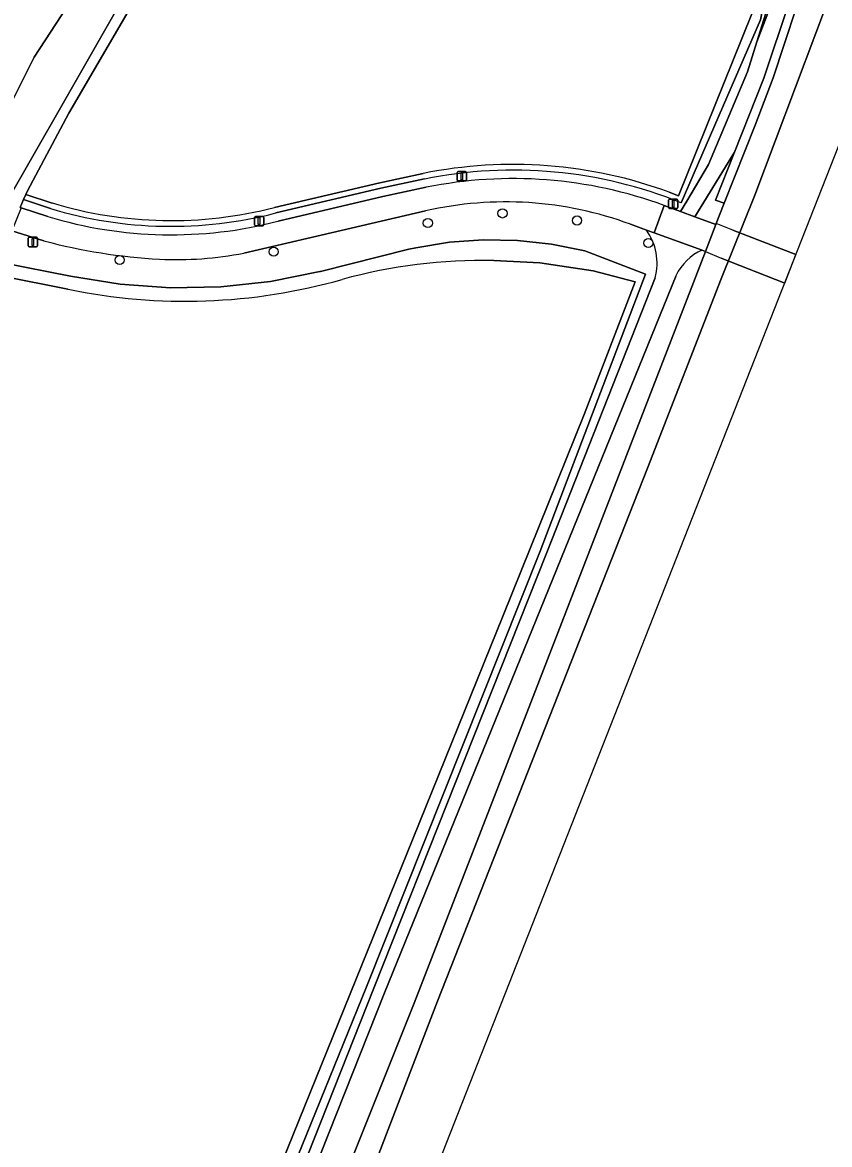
# Model space of a CAD drawing. Extents: x 157793 to 159380, y 380877 to 382313.
# Drawn here: x 159226.7 to 159312.3, y 381950.8 to 382069.7 of the extents above; entities that cross this region are included whole.
import ezdxf

# ---------------------------------------------------------------- set-up
doc = ezdxf.new("R2010")
doc.units = 0
for name, color, linetype in [('IMGEO_Boom', 7, 'Continuous'), ('IMGEO_Dek', 7, 'Continuous'), ('IMGEO_Fietspad_gesloten', 7, 'Continuous'), ('IMGEO_Fietspad_open', 7, 'Continuous'), ('IMGEO_Groenvoorziening', 7, 'Continuous'), ('IMGEO_Haag', 7, 'Continuous'), ('IMGEO_Hek', 7, 'Continuous'), ('IMGEO_Lichtmast', 7, 'Continuous'), ('IMGEO_Oever', 7, 'Continuous'), ('IMGEO_Voetpad_halfverhard', 7, 'Continuous'), ('IMGEO_Waterloop', 7, 'Continuous')]:
    doc.layers.add(name, color=color, linetype=linetype)

msp = doc.modelspace()

# ---------------------------------------------------------------- linework, layer by layer
at = {"layer": 'IMGEO_Boom'}
for centre in [(159277.64, 382049.49), (159285.55, 382048.74), (159269.73, 382048.47), (159293.11, 382046.35), (159253.37, 382045.43), (159237.03, 382044.55)]:
    msp.add_circle(centre, 0.489, dxfattribs=at)
at = {"layer": 'IMGEO_Dek'}
msp.add_lwpolyline([(159308.77, 382045.12), (159308.77, 382045.12), (159302.06, 382047.73), (159300.3, 382048.41), (159300.26, 382048.31), (159299.18, 382045.46), (159300.85, 382044.73), (159307.59, 382042.11), (159308.56, 382044.58)], close=True, dxfattribs=at)
at = {"layer": 'IMGEO_Fietspad_gesloten'}
for points in [[(159269.55, 382052.26), (159264.95, 382051.27), (159253.83, 382048.67)], [(159291.22, 382048.34), (159292.91, 382047.73), (159293.73, 382047.43), (159294.81, 382050.33)], [(159229.4, 382049.17), (159226.6, 382050.08), (159225.6, 382047.65), (159228.98, 382046.59)], [(159250.22, 382045.28), (159254.78, 382046.35), (159269.49, 382049.76)]]:
    msp.add_lwpolyline(points, dxfattribs=at)
msp.add_lwpolyline([(159308.77, 382045.12), (159308.77, 382045.12), (159302.06, 382047.73), (159300.3, 382048.41), (159300.26, 382048.31), (159299.18, 382045.46), (159300.85, 382044.73), (159307.59, 382042.11), (159308.56, 382044.58)], close=True, dxfattribs=at)
for centre, radius, start, end in [((159278.77, 382006.61), 46.57, 69.8546, 101.4146), ((159277.97, 382012.53), 38.18, 69.7036, 102.8401), ((159242.5, 382092.38), 45.16, 253.1384, 284.5255), ((159244.84, 382106.89), 62.36, 255.2583, 266.6948), ((159242.99, 382083.05), 38.46, 267.4066, 280.8337)]:
    msp.add_arc(centre, radius, start, end, dxfattribs=at)
at = {"layer": 'IMGEO_Fietspad_open'}
msp.add_lwpolyline([(159300.26, 382048.31), (159298.04, 382049.12), (159296.52, 382049.69), (159294.81, 382050.33), (159293.73, 382047.43), (159298.81, 382045.59), (159299.18, 382045.46)], close=True, dxfattribs=at)
at = {"layer": 'IMGEO_Groenvoorziening'}
for points in [[(159296.58, 382050.61), (159305.02, 382070.02), (159305.58, 382072.97), (159310.02, 382084.45), (159310.36, 382085.41), (159314.06, 382093.92), (159314.83, 382095.36), (159325.11, 382121.92), (159337.58, 382151.27), (159358.78, 382205.23), (159368.49, 382232.29), (159368.27, 382232.43), (159358.32, 382205.48), (159336.42, 382149.83), (159324.75, 382122.39), (159314.3, 382095.59), (159309.9, 382085.07), (159296.31, 382051.37), (159295.32, 382051.74)], [(159370.38, 382230.19), (159366, 382219.23), (159352.29, 382183.22), (159340.32, 382153.21), (159323.8, 382112.56), (159320, 382102), (159316.18, 382093.24), (159312.6, 382084.37), (159309.27, 382075.41), (159306.2, 382066.36), (159305.37, 382063.82), (159302.25, 382055.98), (159300.23, 382050.89), (159301.15, 382050.56), (159304.44, 382058.84), (159306.35, 382063.86), (159310.01, 382074.93), (159312.8, 382082.29), (159315.29, 382088.59), (159318.69, 382096.31), (159319.39, 382097.91), (159329.92, 382123.61)], [(159295.32, 382051.74), (159296.31, 382051.37), (159309.9, 382085.07), (159314.3, 382095.59), (159324.75, 382122.39), (159336.42, 382149.83)], [(159304.63, 382067.68), (159307.78, 382077.74), (159310.32, 382084.8), (159310.36, 382085.41), (159310.02, 382084.45), (159305.58, 382072.97), (159305.02, 382070.02), (159296.58, 382050.61)], [(159244.72, 382081.04), (159242.3, 382077.95), (159238.78, 382072.39), (159231.65, 382060.13), (159227.24, 382051.9), (159227.07, 382051.51), (159229.87, 382050.59)], [(159294.81, 382050.33), (159296.52, 382049.69), (159297.18, 382050.8), (159299.49, 382054.68), (159303.63, 382064.49), (159304.63, 382067.68)], [(159253.45, 382050.12), (159264.62, 382052.74), (159269.24, 382053.72)], [(159269.24, 382053.72), (159264.62, 382052.74), (159253.45, 382050.12)], [(159253.6, 382049.54), (159264.75, 382052.15), (159269.36, 382053.14)], [(159269.36, 382053.14), (159264.75, 382052.15), (159253.6, 382049.54)], [(159229.87, 382050.59), (159227.07, 382051.51), (159226.83, 382050.96), (159229.69, 382050.02)], [(159253.83, 382048.67), (159264.95, 382051.27), (159269.55, 382052.26)], [(159229.69, 382050.02), (159226.83, 382050.96), (159226.48, 382050.13), (159226.6, 382050.08), (159229.4, 382049.17)], [(159269.49, 382049.76), (159254.78, 382046.35), (159250.22, 382045.28)], [(159292.91, 382047.73), (159291.22, 382048.34)], [(159228.98, 382046.59), (159225.6, 382047.65), (159224.77, 382045.08), (159224.63, 382044.24), (159231.83, 382042.83), (159237.1, 382041.98), (159242.42, 382041.6), (159247.75, 382041.7), (159253.05, 382042.27), (159258.28, 382043.32), (159258.34, 382043.33), (159267.71, 382045.7), (159268.44, 382045.85), (159272.01, 382046.43), (159275.61, 382046.68), (159279.23, 382046.61), (159282.83, 382046.22), (159286.37, 382045.51), (159292.81, 382043.05), (159281.64, 382013.66), (159263.21, 381967.48), (159251.01, 381937.43), (159228.18, 381880.74), (159208.61, 381833.2)], [(159228.18, 381880.74), (159251.01, 381937.43), (159263.21, 381967.48), (159281.64, 382013.66), (159292.81, 382043.05), (159286.37, 382045.51), (159282.83, 382046.22), (159279.23, 382046.61), (159275.61, 382046.68), (159272.01, 382046.43), (159268.44, 382045.85), (159267.71, 382045.7), (159258.34, 382043.33), (159258.28, 382043.32), (159253.05, 382042.27), (159247.75, 382041.7), (159242.42, 382041.6), (159237.1, 382041.98), (159231.83, 382042.83), (159224.63, 382044.24), (159224.54, 382043.69), (159224.61, 382042.82), (159231.55, 382041.46)], [(159233.45, 381878.68), (159268.28, 381965.74), (159281.56, 382000), (159299.18, 382045.46), (159298.81, 382045.59)], [(159276.72, 382044.49), (159281.61, 382044.24), (159287.26, 382043.39), (159291.73, 382042.24), (159286.3, 382028.16), (159277.7, 382006.85), (159268.15, 381983.23), (159254.79, 381950.24), (159248.27, 381933.7), (159244.92, 381925.68), (159238.58, 381910.21), (159233.88, 381898.55), (159230.26, 381889.83), (159220.73, 381865.66), (159209.58, 381838.8), (159181.79, 381760.75), (159166.76, 381718.11), (159167.24, 381717.94), (159187.96, 381774.24), (159196.9, 381800.67), (159208.61, 381833.2), (159228.18, 381880.74)], [(159268.15, 381983.23), (159277.7, 382006.85), (159286.3, 382028.16), (159291.73, 382042.24), (159287.26, 382043.39), (159281.61, 382044.24), (159276.72, 382044.49)], [(159296.05, 382042.92), (159265.11, 381966.83), (159253.3, 381937.07), (159230.07, 381879.89), (159220.48, 381856.09), (159210.9, 381832.29), (159198.76, 381799.81), (159189.32, 381771.48), (159180.57, 381747.57), (159168.85, 381717.08), (159161.19, 381696.2), (159153.81, 381676.95), (159153.1, 381675.14), (159153.44, 381675.01), (159154.5, 381677.13), (159156.99, 381682.55), (159162.89, 381696.71), (159169.43, 381714.51), (159173.78, 381724.4), (159183.58, 381750.2), (159201.82, 381797.98), (159233.45, 381878.68)], [(159167.95, 381717.66), (159179.34, 381747.96), (159188.29, 381772.04), (159197.7, 381800.34), (159209.7, 381832.86), (159219.3, 381856.63), (159228.9, 381880.4), (159252.08, 381937.26), (159263.98, 381967.33), (159282.34, 382013.54), (159293.83, 382042.67)], [(159231.55, 382041.46), (159224.61, 382042.82)], [(159181.79, 381760.75), (159209.58, 381838.8), (159220.73, 381865.66), (159230.26, 381889.83), (159233.88, 381898.55), (159238.58, 381910.21), (159244.92, 381925.68), (159248.27, 381933.7), (159254.79, 381950.24), (159268.15, 381983.23)]]:
    msp.add_lwpolyline(points, dxfattribs=at)
for points in [[(159338.76, 382153.73), (159350.72, 382184.04), (159363.67, 382217.87), (159364.58, 382220.25), (159368.49, 382230.96), (159368.49, 382232.29), (159358.78, 382205.23), (159337.58, 382151.27), (159325.11, 382121.92), (159314.83, 382095.36), (159314.06, 382093.92), (159310.36, 382085.41), (159310.32, 382084.8), (159307.78, 382077.74), (159304.63, 382067.68), (159308.71, 382078.38), (159312.85, 382089.04), (159318.64, 382103.86), (159321.22, 382111.15)], [(159301.15, 382050.56), (159300.23, 382050.89), (159302.25, 382055.98), (159298.04, 382049.12), (159300.26, 382048.31), (159300.3, 382048.41)]]:
    msp.add_lwpolyline(points, close=True, dxfattribs=at)
for centre, radius, start, end in [((159278.77, 382006.6), 48.08, 69.8557, 101.4325), ((159278.77, 382006.6), 48.08, 69.8557, 101.4325), ((159278.77, 382006.61), 47.47, 67.9556, 101.4351), ((159278.77, 382006.61), 47.47, 67.9556, 101.4351), ((159278.77, 382006.61), 46.57, 69.8546, 101.4146), ((159242.5, 382092.4), 43.67, 253.1869, 284.5197), ((159242.5, 382092.4), 43.67, 253.1869, 284.5197), ((159277.97, 382012.53), 38.18, 69.7036, 102.8401), ((159242.5, 382092.38), 45.16, 253.1384, 284.5255), ((159242.5, 382092.39), 44.27, 253.1792, 284.5204), ((159242.5, 382092.39), 44.27, 253.1792, 284.5204), ((159288.16, 382044.25), 5.88, 344.3676, 36.2162), ((159244.84, 382106.89), 62.36, 255.2583, 266.6948), ((159301.04, 382040.53), 5.53, 113.6975, 154.3397), ((159242.99, 382083.05), 38.46, 267.4066, 280.8337), ((159275.73, 381986.59), 57.91, 89.0262, 105.115), ((159275.73, 381986.59), 57.91, 89.0262, 105.115), ((159243.99, 382101.22), 61.04, 258.2428, 285.8292), ((159243.99, 382101.22), 61.04, 258.2428, 285.8292)]:
    msp.add_arc(centre, radius, start, end, dxfattribs=at)
at = {"layer": 'IMGEO_Haag'}
for points in [[(159296.58, 382050.61), (159305.02, 382070.02), (159305.58, 382072.97), (159310.02, 382084.45), (159310.36, 382085.41), (159314.06, 382093.92), (159314.83, 382095.36), (159325.11, 382121.92), (159337.58, 382151.27), (159358.78, 382205.23), (159368.49, 382232.29), (159368.27, 382232.43), (159358.32, 382205.48), (159336.42, 382149.83), (159324.75, 382122.39), (159314.3, 382095.59), (159309.9, 382085.07), (159296.31, 382051.37), (159295.32, 382051.74)], [(159269.24, 382053.72), (159264.62, 382052.74), (159253.45, 382050.12)], [(159253.6, 382049.54), (159264.75, 382052.15), (159269.36, 382053.14)], [(159229.87, 382050.59), (159227.07, 382051.51), (159226.83, 382050.96), (159229.69, 382050.02)], [(159208.61, 381833.2), (159228.18, 381880.74), (159251.01, 381937.43), (159263.21, 381967.48), (159281.64, 382013.66), (159292.81, 382043.05), (159286.37, 382045.51), (159282.83, 382046.22), (159279.23, 382046.61), (159275.61, 382046.68), (159272.01, 382046.43), (159268.44, 382045.85), (159267.71, 382045.7), (159258.34, 382043.33), (159258.28, 382043.32), (159253.05, 382042.27), (159247.75, 382041.7), (159242.42, 382041.6), (159237.1, 382041.98), (159231.83, 382042.83), (159224.63, 382044.24), (159224.54, 382043.69), (159224.61, 382042.82), (159231.55, 382041.46)], [(159276.72, 382044.49), (159281.61, 382044.24), (159287.26, 382043.39), (159291.73, 382042.24), (159286.3, 382028.16), (159277.7, 382006.85), (159268.15, 381983.23), (159254.79, 381950.24), (159248.27, 381933.7), (159244.92, 381925.68), (159238.58, 381910.21), (159233.88, 381898.55), (159230.26, 381889.83), (159220.73, 381865.66), (159209.58, 381838.8), (159181.79, 381760.75)]]:
    msp.add_lwpolyline(points, dxfattribs=at)
for centre, radius, start, end in [((159278.77, 382006.6), 48.08, 69.8557, 101.4325), ((159278.77, 382006.61), 47.47, 67.9556, 101.4351), ((159242.5, 382092.4), 43.67, 253.1869, 284.5197), ((159242.5, 382092.39), 44.27, 253.1792, 284.5204), ((159275.73, 381986.59), 57.91, 89.0262, 105.115), ((159243.99, 382101.22), 61.04, 258.2428, 285.8292)]:
    msp.add_arc(centre, radius, start, end, dxfattribs=at)
at = {"layer": 'IMGEO_Hek'}
for points in [[(159368.27, 382232.43), (159358.32, 382205.48), (159336.42, 382149.83), (159324.75, 382122.39), (159314.3, 382095.59), (159309.9, 382085.07), (159296.31, 382051.37), (159295.32, 382051.74)], [(159269.24, 382053.72), (159264.62, 382052.74), (159253.45, 382050.12)], [(159229.87, 382050.59), (159227.07, 382051.51)], [(159302.06, 382047.73), (159300.3, 382048.41)], [(159302.06, 382047.73), (159308.77, 382045.12)], [(159299.18, 382045.46), (159300.85, 382044.73)], [(159291.73, 382042.24), (159287.26, 382043.39), (159281.61, 382044.24), (159276.72, 382044.49)], [(159307.59, 382042.11), (159300.85, 382044.73)], [(159308.77, 382045.12), (159308.77, 382045.12)], [(159231.55, 382041.46), (159224.61, 382042.82)]]:
    msp.add_lwpolyline(points, dxfattribs=at)
for centre, radius, start, end in [((159278.77, 382006.6), 48.08, 69.8557, 101.4325), ((159242.5, 382092.4), 43.67, 253.1869, 284.5197), ((159275.73, 381986.59), 57.91, 89.0262, 105.115), ((159243.99, 382101.22), 61.04, 258.2428, 285.8292)]:
    msp.add_arc(centre, radius, start, end, dxfattribs=at)
at = {"layer": 'IMGEO_Lichtmast'}
for p, q in [((159272.84, 382053.03), (159272.84, 382053.83)), ((159272.84, 382053.83), (159272.84, 382053.03)), ((159272.94, 382053.93), (159273.73, 382053.93)), ((159273.73, 382053.93), (159272.94, 382053.93)), ((159273.83, 382053.83), (159273.83, 382053.03)), ((159273.83, 382053.03), (159273.83, 382053.83)), ((159273.73, 382052.93), (159272.94, 382052.93)), ((159272.94, 382052.93), (159273.73, 382052.93)), ((159295.26, 382050.1), (159295.26, 382050.9)), ((159295.26, 382050.9), (159295.26, 382050.1)), ((159295.36, 382051), (159296.15, 382051)), ((159296.15, 382051), (159295.36, 382051)), ((159296.25, 382050.9), (159296.25, 382050.1)), ((159296.25, 382050.1), (159296.25, 382050.9)), ((159251.33, 382048.27), (159251.33, 382049.07)), ((159251.33, 382049.07), (159251.33, 382048.27)), ((159251.43, 382049.17), (159252.21, 382049.17)), ((159252.21, 382049.17), (159251.43, 382049.17)), ((159252.31, 382049.07), (159252.31, 382048.27)), ((159252.31, 382048.27), (159252.31, 382049.07)), ((159296.15, 382050), (159295.36, 382050)), ((159295.36, 382050), (159296.15, 382050)), ((159252.21, 382048.17), (159251.43, 382048.17)), ((159251.43, 382048.17), (159252.21, 382048.17)), ((159227.33, 382046.06), (159227.33, 382046.86)), ((159227.33, 382046.86), (159227.33, 382046.06)), ((159227.43, 382046.96), (159228.22, 382046.96)), ((159228.22, 382046.96), (159227.43, 382046.96)), ((159228.32, 382046.86), (159228.32, 382046.06)), ((159228.32, 382046.06), (159228.32, 382046.86)), ((159228.22, 382045.96), (159227.43, 382045.96)), ((159227.43, 382045.96), (159228.22, 382045.96))]:
    msp.add_line(p, q, dxfattribs=at)
for points in [[(159273.26, 382053.8), (159273.41, 382053.8), (159273.41, 382053.05), (159273.26, 382053.05), (159273.26, 382053.8)], [(159295.68, 382050.88), (159295.83, 382050.88), (159295.83, 382050.12), (159295.68, 382050.12), (159295.68, 382050.88)], [(159251.74, 382049.05), (159251.9, 382049.05), (159251.9, 382048.3), (159251.74, 382048.3), (159251.74, 382049.05)], [(159227.75, 382046.84), (159227.9, 382046.84), (159227.9, 382046.09), (159227.75, 382046.09), (159227.75, 382046.84)]]:
    msp.add_lwpolyline(points, dxfattribs=at)
for centre, start, end in [((159272.94, 382053.83), 90, 180), ((159272.94, 382053.83), 90, 180), ((159273.73, 382053.83), 0, 90), ((159273.73, 382053.83), 360, 90), ((159272.94, 382053.03), 180, 270), ((159272.94, 382053.03), 180, 270), ((159273.73, 382053.03), 270, 0), ((159273.73, 382053.03), 270, 0), ((159295.36, 382050.9), 90, 180), ((159295.36, 382050.9), 90, 180), ((159296.15, 382050.9), 0, 90), ((159296.15, 382050.9), 360, 90), ((159251.43, 382049.07), 90, 180), ((159251.43, 382049.07), 90, 180), ((159252.21, 382049.07), 0, 90), ((159252.21, 382049.07), 360, 90), ((159295.36, 382050.1), 180, 270), ((159295.36, 382050.1), 180, 270), ((159296.15, 382050.1), 270, 0), ((159296.15, 382050.1), 270, 0), ((159251.43, 382048.27), 180, 270), ((159251.43, 382048.27), 180, 270), ((159252.21, 382048.27), 270, 0), ((159252.21, 382048.27), 270, 0), ((159227.43, 382046.86), 90, 180), ((159227.43, 382046.86), 90, 180), ((159228.22, 382046.86), 0, 90), ((159228.22, 382046.86), 360, 90), ((159227.43, 382046.06), 180, 270), ((159227.43, 382046.06), 180, 270), ((159228.22, 382046.06), 270, 0), ((159228.22, 382046.06), 270, 0)]:
    msp.add_arc(centre, 0.1, start, end, dxfattribs=at)
at = {"layer": 'IMGEO_Oever'}
for points in [[(159177.46, 381728.94), (159183.79, 381744.35), (159185.78, 381750), (159197.9, 381780.91), (159207.42, 381804.87), (159219.48, 381834.67), (159226, 381852.46), (159233.26, 381871.1), (159241.01, 381890.59), (159249.24, 381911.43), (159254.61, 381925.19), (159263.3, 381946.57), (159270.75, 381965.95), (159285.37, 382003.1), (159293.04, 382022.46), (159300.83, 382042.54), (159304.4, 382051.41), (159317.36, 382085.8)], [(159219.6, 382026.21), (159218.39, 382036.47), (159217.98, 382039.74), (159217.8, 382043.58), (159218.13, 382045.98), (159218.85, 382047.5), (159220.09, 382049.97), (159221.38, 382052.23), (159221.42, 382052.49), (159222.32, 382054.83), (159227.97, 382066.06), (159238.37, 382081.99)], [(159240.06, 382076.99), (159225.99, 382052.33), (159225.07, 382050.72), (159224.1, 382048.27), (159223.19, 382046.01)], [(159310.01, 382074.93), (159306.35, 382063.86), (159304.44, 382058.84), (159301.15, 382050.56), (159300.3, 382048.41), (159300.26, 382048.31), (159299.18, 382045.46), (159281.56, 382000), (159268.28, 381965.74), (159233.45, 381878.68), (159201.82, 381797.98), (159183.58, 381750.2), (159173.78, 381724.4)], [(159226.48, 382050.13), (159226.83, 382050.96), (159227.07, 382051.51), (159227.24, 382051.9), (159231.65, 382060.13), (159238.78, 382072.39)]]:
    msp.add_lwpolyline(points, dxfattribs=at)
at = {"layer": 'IMGEO_Voetpad_halfverhard'}
for points in [[(159308.71, 382078.38), (159304.63, 382067.68), (159303.63, 382064.49), (159299.49, 382054.68), (159297.18, 382050.8), (159296.52, 382049.69), (159298.04, 382049.12), (159302.25, 382055.98), (159305.37, 382063.82), (159306.2, 382066.36), (159309.27, 382075.41)], [(159298.81, 382045.59), (159293.73, 382047.43), (159292.91, 382047.73)], [(159293.83, 382042.67), (159282.34, 382013.54), (159263.98, 381967.33), (159252.08, 381937.26), (159228.9, 381880.4), (159219.3, 381856.63), (159220.48, 381856.09), (159230.07, 381879.89), (159253.3, 381937.07), (159265.11, 381966.83)], [(159265.11, 381966.83), (159296.05, 382042.92)]]:
    msp.add_lwpolyline(points, dxfattribs=at)
for centre, radius, start, end in [((159288.16, 382044.25), 5.88, 344.3676, 36.2162), ((159301.04, 382040.53), 5.53, 113.6975, 154.3397)]:
    msp.add_arc(centre, radius, start, end, dxfattribs=at)
at = {"layer": 'IMGEO_Waterloop'}
for points in [[(159064.13, 381423.55), (159112.58, 381546.65), (159194.3, 381754.28), (159308.56, 382044.58), (159380.18, 382226.57), (159380.2, 382245.71), (159374.65, 382242.65), (159374.74, 382241.34)], [(159317.36, 382085.8), (159304.4, 382051.41), (159300.83, 382042.54), (159293.04, 382022.46), (159285.37, 382003.1), (159270.75, 381965.95), (159263.3, 381946.57), (159254.61, 381925.19), (159249.24, 381911.43), (159241.01, 381890.59), (159233.26, 381871.1), (159226, 381852.46), (159219.48, 381834.67), (159207.42, 381804.87), (159197.9, 381780.91), (159185.78, 381750), (159183.79, 381744.35), (159177.46, 381728.94)], [(159238.37, 382081.99), (159227.97, 382066.06), (159222.32, 382054.83), (159221.42, 382052.49), (159221.38, 382052.23), (159220.09, 382049.97), (159218.85, 382047.5), (159218.13, 382045.98), (159217.8, 382043.58), (159217.98, 382039.74), (159218.39, 382036.47), (159219.6, 382026.21)], [(159223.19, 382046.01), (159224.1, 382048.27), (159225.07, 382050.72), (159225.99, 382052.33), (159240.06, 382076.99)]]:
    msp.add_lwpolyline(points, dxfattribs=at)

doc.saveas('drawing.dxf')
